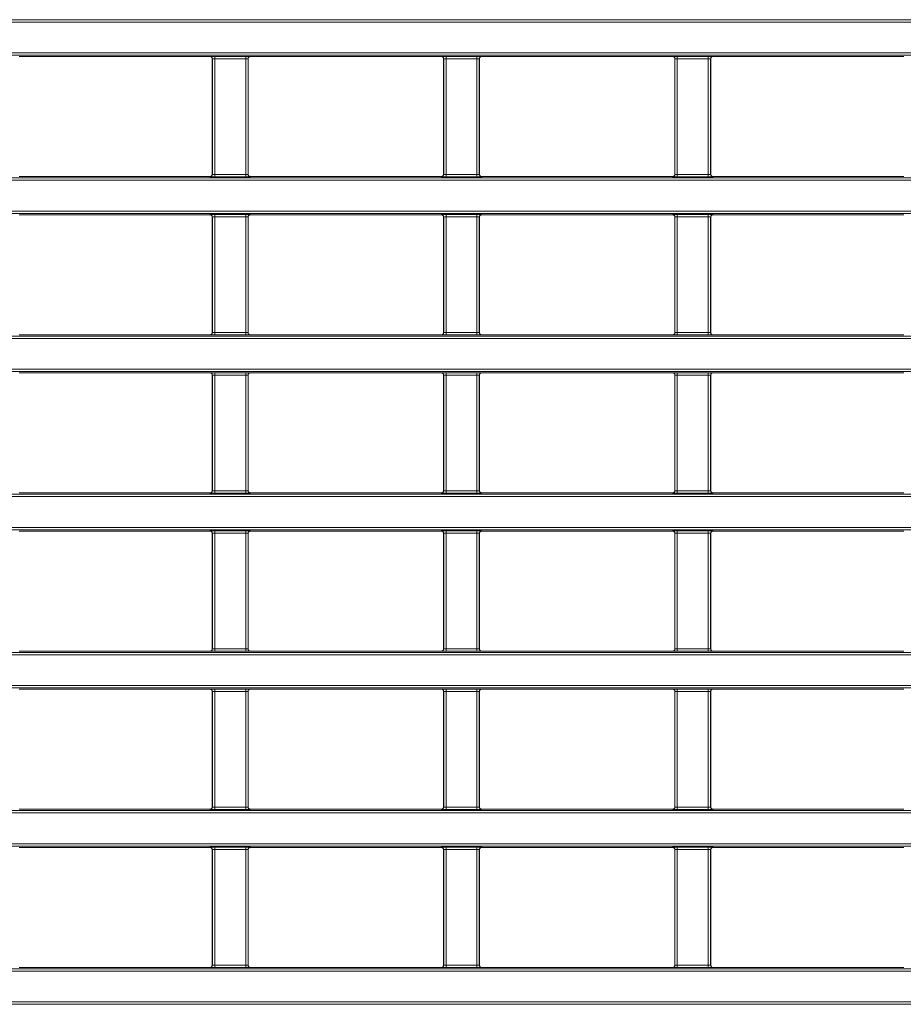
# Model space of a CAD drawing. Header units: millimetres. Extents: x 0 to 1118, y 0 to 864.
# Tile 345 of 390: x 523 to 542, y 629 to 650. Entities that reach past the tile are written whole.
import ezdxf

# ---------------------------------------------------------------- set-up
doc = ezdxf.new("R2010")
doc.units = ezdxf.units.MM

msp = doc.modelspace()

# ---------------------------------------------------------------- linework, layer by layer
at = {"color": 9, "linetype": 'Continuous', "lineweight": 0}
for p, q in [((470.0133, 649.7557), (609.6392, 649.7557)), ((609.6392, 649.7057), (470.0133, 649.7057)), ((470.0133, 649.0539), (609.6392, 649.0539)), ((609.6392, 649.0039), (470.0133, 649.0039)), ((527.2111, 648.9782), (527.2129, 648.9799)), ((527.2629, 648.93), (527.2611, 648.9282)), ((527.2629, 646.4935), (527.2629, 648.93)), ((527.3129, 648.9817), (527.9646, 648.9817)), ((527.3129, 648.9317), (527.3129, 648.9817)), ((527.9646, 648.9317), (527.3129, 648.9317)), ((527.3129, 648.9317), (527.3129, 646.4918)), ((527.9646, 648.9317), (527.9646, 648.9817)), ((527.9646, 646.4918), (527.9646, 648.9317)), ((528.0146, 648.93), (528.0146, 646.4935)), ((528.0164, 648.9282), (528.0146, 648.93)), ((528.0646, 648.9799), (528.0663, 648.9782)), ((532.0861, 648.9782), (532.0879, 648.9799)), ((532.1379, 648.93), (532.1361, 648.9282)), ((532.1379, 646.4935), (532.1379, 648.93)), ((532.1879, 648.9817), (532.8396, 648.9817)), ((532.1879, 648.9317), (532.1879, 648.9817)), ((532.8396, 648.9317), (532.1879, 648.9317)), ((532.1879, 648.9317), (532.1879, 646.4918)), ((532.8396, 648.9317), (532.8396, 648.9817)), ((532.8396, 646.4918), (532.8396, 648.9317)), ((532.8896, 648.93), (532.8896, 646.4935)), ((532.8914, 648.9282), (532.8896, 648.93)), ((532.9396, 648.9799), (532.9413, 648.9782)), ((536.9611, 648.9782), (536.9629, 648.9799)), ((537.0129, 648.93), (537.0111, 648.9282)), ((537.0129, 646.4935), (537.0129, 648.93)), ((537.0629, 648.9817), (537.7146, 648.9817)), ((537.0629, 648.9317), (537.0629, 648.9817)), ((537.7146, 648.9317), (537.0629, 648.9317)), ((537.0629, 648.9317), (537.0629, 646.4918)), ((537.7146, 648.9317), (537.7146, 648.9817)), ((537.7146, 646.4918), (537.7146, 648.9317)), ((537.7646, 648.93), (537.7646, 646.4935)), ((537.7664, 648.9282), (537.7646, 648.93)), ((537.8146, 648.9799), (537.8163, 648.9782)), ((470.0133, 646.4196), (609.6392, 646.4196)), ((609.6392, 646.3696), (470.0133, 646.3696)), ((527.2129, 646.4436), (527.2111, 646.4453)), ((527.2611, 646.4953), (527.2629, 646.4935)), ((527.3129, 646.4418), (527.3129, 646.4918)), ((527.3129, 646.4918), (527.9646, 646.4918)), ((527.9646, 646.4418), (527.3129, 646.4418)), ((527.9646, 646.4418), (527.9646, 646.4918)), ((528.0146, 646.4935), (528.0164, 646.4953)), ((528.0663, 646.4453), (528.0646, 646.4436)), ((532.0879, 646.4436), (532.0861, 646.4453)), ((532.1361, 646.4953), (532.1379, 646.4935)), ((532.1879, 646.4418), (532.1879, 646.4918)), ((532.1879, 646.4918), (532.8396, 646.4918)), ((532.8396, 646.4418), (532.1879, 646.4418)), ((532.8396, 646.4418), (532.8396, 646.4918)), ((532.8896, 646.4935), (532.8914, 646.4953)), ((532.9413, 646.4453), (532.9396, 646.4436)), ((536.9629, 646.4436), (536.9611, 646.4453)), ((537.0111, 646.4953), (537.0129, 646.4935)), ((537.0629, 646.4418), (537.0629, 646.4918)), ((537.0629, 646.4918), (537.7146, 646.4918)), ((537.7146, 646.4418), (537.0629, 646.4418)), ((537.7146, 646.4418), (537.7146, 646.4918)), ((537.7646, 646.4935), (537.7664, 646.4953)), ((537.8163, 646.4453), (537.8146, 646.4436)), ((470.0133, 645.7178), (609.6392, 645.7178)), ((609.6392, 645.6678), (470.0133, 645.6678)), ((527.2111, 645.6421), (527.2129, 645.6438)), ((527.2629, 645.5938), (527.2611, 645.5921)), ((527.2629, 643.1574), (527.2629, 645.5938)), ((527.3129, 645.6456), (527.9646, 645.6456)), ((527.3129, 645.5956), (527.3129, 645.6456)), ((527.9646, 645.5956), (527.3129, 645.5956)), ((527.3129, 645.5956), (527.3129, 643.1557)), ((527.9646, 645.5956), (527.9646, 645.6456)), ((527.9646, 643.1557), (527.9646, 645.5956)), ((528.0146, 645.5938), (528.0146, 643.1574)), ((528.0164, 645.5921), (528.0146, 645.5938)), ((528.0646, 645.6438), (528.0663, 645.6421)), ((532.0861, 645.6421), (532.0879, 645.6438)), ((532.1379, 645.5938), (532.1361, 645.5921)), ((532.1379, 643.1574), (532.1379, 645.5938)), ((532.1879, 645.6456), (532.8396, 645.6456)), ((532.1879, 645.5956), (532.1879, 645.6456)), ((532.8396, 645.5956), (532.1879, 645.5956)), ((532.1879, 645.5956), (532.1879, 643.1557)), ((532.8396, 645.5956), (532.8396, 645.6456)), ((532.8396, 643.1557), (532.8396, 645.5956)), ((532.8896, 645.5938), (532.8896, 643.1574)), ((532.8914, 645.5921), (532.8896, 645.5938)), ((532.9396, 645.6438), (532.9413, 645.6421)), ((536.9611, 645.6421), (536.9629, 645.6438)), ((537.0129, 645.5938), (537.0111, 645.5921)), ((537.0129, 643.1574), (537.0129, 645.5938)), ((537.0629, 645.6456), (537.7146, 645.6456)), ((537.0629, 645.5956), (537.0629, 645.6456)), ((537.7146, 645.5956), (537.0629, 645.5956)), ((537.0629, 645.5956), (537.0629, 643.1557)), ((537.7146, 645.5956), (537.7146, 645.6456)), ((537.7146, 643.1557), (537.7146, 645.5956)), ((537.7646, 645.5938), (537.7646, 643.1574)), ((537.7664, 645.5921), (537.7646, 645.5938)), ((537.8146, 645.6438), (537.8163, 645.6421)), ((470.0133, 643.0834), (609.6392, 643.0834)), ((609.6392, 643.0334), (470.0133, 643.0334)), ((527.2129, 643.1074), (527.2111, 643.1092)), ((527.2611, 643.1592), (527.2629, 643.1574)), ((527.3129, 643.1057), (527.3129, 643.1557)), ((527.3129, 643.1557), (527.9646, 643.1557)), ((527.9646, 643.1057), (527.3129, 643.1057)), ((527.9646, 643.1057), (527.9646, 643.1557)), ((528.0146, 643.1574), (528.0164, 643.1592)), ((528.0663, 643.1092), (528.0646, 643.1074)), ((532.0879, 643.1074), (532.0861, 643.1092)), ((532.1361, 643.1592), (532.1379, 643.1574)), ((532.1879, 643.1057), (532.1879, 643.1557)), ((532.1879, 643.1557), (532.8396, 643.1557)), ((532.8396, 643.1057), (532.1879, 643.1057)), ((532.8396, 643.1057), (532.8396, 643.1557)), ((532.8896, 643.1574), (532.8914, 643.1592)), ((532.9413, 643.1092), (532.9396, 643.1074)), ((536.9629, 643.1074), (536.9611, 643.1092)), ((537.0111, 643.1592), (537.0129, 643.1574)), ((537.0629, 643.1057), (537.0629, 643.1557)), ((537.0629, 643.1557), (537.7146, 643.1557)), ((537.7146, 643.1057), (537.0629, 643.1057)), ((537.7146, 643.1057), (537.7146, 643.1557)), ((537.7646, 643.1574), (537.7664, 643.1592)), ((537.8163, 643.1092), (537.8146, 643.1074)), ((470.0133, 642.3817), (609.6392, 642.3817)), ((609.6392, 642.3317), (470.0133, 642.3317)), ((527.2111, 642.306), (527.2129, 642.3077)), ((527.2629, 642.2577), (527.2611, 642.256)), ((527.2629, 639.8213), (527.2629, 642.2577)), ((527.3129, 642.3094), (527.9646, 642.3094)), ((527.3129, 642.2594), (527.3129, 642.3094)), ((527.9646, 642.2594), (527.3129, 642.2594)), ((527.3129, 642.2594), (527.3129, 639.8196)), ((527.9646, 642.2594), (527.9646, 642.3094)), ((527.9646, 639.8196), (527.9646, 642.2594)), ((528.0146, 642.2577), (528.0146, 639.8213)), ((528.0164, 642.256), (528.0146, 642.2577)), ((528.0646, 642.3077), (528.0663, 642.306)), ((532.0861, 642.306), (532.0879, 642.3077)), ((532.1379, 642.2577), (532.1361, 642.256)), ((532.1379, 639.8213), (532.1379, 642.2577)), ((532.1879, 642.3094), (532.8396, 642.3094)), ((532.1879, 642.2594), (532.1879, 642.3094)), ((532.8396, 642.2594), (532.1879, 642.2594)), ((532.1879, 642.2594), (532.1879, 639.8196)), ((532.8396, 642.2594), (532.8396, 642.3094)), ((532.8396, 639.8196), (532.8396, 642.2594)), ((532.8896, 642.2577), (532.8896, 639.8213)), ((532.8914, 642.256), (532.8896, 642.2577)), ((532.9396, 642.3077), (532.9413, 642.306)), ((536.9611, 642.306), (536.9629, 642.3077)), ((537.0129, 642.2577), (537.0111, 642.256)), ((537.0129, 639.8213), (537.0129, 642.2577)), ((537.0629, 642.3094), (537.7146, 642.3094)), ((537.0629, 642.2594), (537.0629, 642.3094)), ((537.7146, 642.2594), (537.0629, 642.2594)), ((537.0629, 642.2594), (537.0629, 639.8196)), ((537.7146, 642.2594), (537.7146, 642.3094)), ((537.7146, 639.8196), (537.7146, 642.2594)), ((537.7646, 642.2577), (537.7646, 639.8213)), ((537.7664, 642.256), (537.7646, 642.2577)), ((537.8146, 642.3077), (537.8163, 642.306)), ((470.0133, 639.7473), (609.6392, 639.7473)), ((609.6392, 639.6973), (470.0133, 639.6973)), ((527.2129, 639.7713), (527.2111, 639.7731)), ((527.2611, 639.8231), (527.2629, 639.8213)), ((527.3129, 639.7696), (527.3129, 639.8196)), ((527.3129, 639.8196), (527.9646, 639.8196)), ((527.9646, 639.7696), (527.3129, 639.7696)), ((527.9646, 639.7696), (527.9646, 639.8196)), ((528.0146, 639.8213), (528.0164, 639.8231)), ((528.0663, 639.7731), (528.0646, 639.7713)), ((532.0879, 639.7713), (532.0861, 639.7731)), ((532.1361, 639.8231), (532.1379, 639.8213)), ((532.1879, 639.7696), (532.1879, 639.8196)), ((532.1879, 639.8196), (532.8396, 639.8196)), ((532.8396, 639.7696), (532.1879, 639.7696)), ((532.8396, 639.7696), (532.8396, 639.8196)), ((532.8896, 639.8213), (532.8914, 639.8231)), ((532.9413, 639.7731), (532.9396, 639.7713)), ((536.9629, 639.7713), (536.9611, 639.7731)), ((537.0111, 639.8231), (537.0129, 639.8213)), ((537.0629, 639.7696), (537.0629, 639.8196)), ((537.0629, 639.8196), (537.7146, 639.8196)), ((537.7146, 639.7696), (537.0629, 639.7696)), ((537.7146, 639.7696), (537.7146, 639.8196)), ((537.7646, 639.8213), (537.7664, 639.8231)), ((537.8163, 639.7731), (537.8146, 639.7713)), ((470.0133, 639.0456), (609.6392, 639.0456)), ((609.6392, 638.9956), (470.0133, 638.9956)), ((527.2111, 638.9699), (527.2129, 638.9716)), ((527.2629, 638.9216), (527.2611, 638.9199)), ((527.2629, 636.4852), (527.2629, 638.9216)), ((527.3129, 638.9733), (527.9646, 638.9733)), ((527.3129, 638.9233), (527.3129, 638.9733)), ((527.9646, 638.9233), (527.3129, 638.9233)), ((527.3129, 638.9233), (527.3129, 636.4835)), ((527.9646, 638.9233), (527.9646, 638.9733)), ((527.9646, 636.4835), (527.9646, 638.9233)), ((528.0146, 638.9216), (528.0146, 636.4852)), ((528.0164, 638.9199), (528.0146, 638.9216)), ((528.0646, 638.9716), (528.0663, 638.9699)), ((532.0861, 638.9699), (532.0879, 638.9716)), ((532.1379, 638.9216), (532.1361, 638.9199)), ((532.1379, 636.4852), (532.1379, 638.9216)), ((532.1879, 638.9733), (532.8396, 638.9733)), ((532.1879, 638.9233), (532.1879, 638.9733)), ((532.8396, 638.9233), (532.1879, 638.9233)), ((532.1879, 638.9233), (532.1879, 636.4835)), ((532.8396, 638.9233), (532.8396, 638.9733)), ((532.8396, 636.4835), (532.8396, 638.9233)), ((532.8896, 638.9216), (532.8896, 636.4852)), ((532.8914, 638.9199), (532.8896, 638.9216)), ((532.9396, 638.9716), (532.9413, 638.9699)), ((536.9611, 638.9699), (536.9629, 638.9716)), ((537.0129, 638.9216), (537.0111, 638.9199)), ((537.0129, 636.4852), (537.0129, 638.9216)), ((537.0629, 638.9733), (537.7146, 638.9733)), ((537.0629, 638.9233), (537.0629, 638.9733)), ((537.7146, 638.9233), (537.0629, 638.9233)), ((537.0629, 638.9233), (537.0629, 636.4835)), ((537.7146, 638.9233), (537.7146, 638.9733)), ((537.7146, 636.4835), (537.7146, 638.9233)), ((537.7646, 638.9216), (537.7646, 636.4852)), ((537.7664, 638.9199), (537.7646, 638.9216)), ((537.8146, 638.9716), (537.8163, 638.9699)), ((470.0133, 636.4112), (609.6392, 636.4112)), ((609.6392, 636.3612), (470.0133, 636.3612)), ((527.2129, 636.4352), (527.2111, 636.437)), ((527.2611, 636.487), (527.2629, 636.4852)), ((527.3129, 636.4335), (527.3129, 636.4835)), ((527.3129, 636.4835), (527.9646, 636.4835)), ((527.9646, 636.4335), (527.3129, 636.4335)), ((527.9646, 636.4335), (527.9646, 636.4835)), ((528.0146, 636.4852), (528.0164, 636.487)), ((528.0663, 636.437), (528.0646, 636.4352)), ((532.0879, 636.4352), (532.0861, 636.437)), ((532.1361, 636.487), (532.1379, 636.4852)), ((532.1879, 636.4335), (532.1879, 636.4835)), ((532.1879, 636.4835), (532.8396, 636.4835)), ((532.8396, 636.4335), (532.1879, 636.4335)), ((532.8396, 636.4335), (532.8396, 636.4835)), ((532.8896, 636.4852), (532.8914, 636.487)), ((532.9413, 636.437), (532.9396, 636.4352)), ((536.9629, 636.4352), (536.9611, 636.437)), ((537.0111, 636.487), (537.0129, 636.4852)), ((537.0629, 636.4335), (537.0629, 636.4835)), ((537.0629, 636.4835), (537.7146, 636.4835)), ((537.7146, 636.4335), (537.0629, 636.4335)), ((537.7146, 636.4335), (537.7146, 636.4835)), ((537.7646, 636.4852), (537.7664, 636.487)), ((537.8163, 636.437), (537.8146, 636.4352)), ((470.0133, 635.7095), (609.6392, 635.7095)), ((609.6392, 635.6595), (470.0133, 635.6595)), ((527.2111, 635.6337), (527.2129, 635.6355)), ((527.2629, 635.5855), (527.2611, 635.5837)), ((527.2629, 633.1491), (527.2629, 635.5855)), ((527.3129, 635.6372), (527.9646, 635.6372)), ((527.3129, 635.6372), (527.3129, 635.5872)), ((527.9646, 635.5872), (527.3129, 635.5872)), ((527.3129, 635.5872), (527.3129, 633.1474)), ((527.9646, 635.6372), (527.9646, 635.5872)), ((527.9646, 633.1474), (527.9646, 635.5872)), ((528.0146, 635.5855), (528.0146, 633.1491)), ((528.0164, 635.5837), (528.0146, 635.5855)), ((528.0646, 635.6355), (528.0663, 635.6337)), ((532.0861, 635.6337), (532.0879, 635.6355)), ((532.1379, 635.5855), (532.1361, 635.5837)), ((532.1379, 633.1491), (532.1379, 635.5855)), ((532.1879, 635.6372), (532.8396, 635.6372)), ((532.1879, 635.6372), (532.1879, 635.5872)), ((532.8396, 635.5872), (532.1879, 635.5872)), ((532.1879, 635.5872), (532.1879, 633.1474)), ((532.8396, 635.6372), (532.8396, 635.5872)), ((532.8396, 633.1474), (532.8396, 635.5872)), ((532.8896, 635.5855), (532.8896, 633.1491)), ((532.8914, 635.5837), (532.8896, 635.5855)), ((532.9396, 635.6355), (532.9413, 635.6337)), ((536.9611, 635.6337), (536.9629, 635.6355)), ((537.0129, 635.5855), (537.0111, 635.5837)), ((537.0129, 633.1491), (537.0129, 635.5855)), ((537.0629, 635.6372), (537.7146, 635.6372)), ((537.0629, 635.6372), (537.0629, 635.5872)), ((537.7146, 635.5872), (537.0629, 635.5872)), ((537.0629, 635.5872), (537.0629, 633.1474)), ((537.7146, 635.6372), (537.7146, 635.5872)), ((537.7146, 633.1474), (537.7146, 635.5872)), ((537.7646, 635.5855), (537.7646, 633.1491)), ((537.7664, 635.5837), (537.7646, 635.5855)), ((537.8146, 635.6355), (537.8163, 635.6337)), ((470.0133, 633.0751), (609.6392, 633.0751)), ((609.6392, 633.0251), (470.0133, 633.0251)), ((527.2129, 633.0991), (527.2111, 633.1009)), ((527.2611, 633.1509), (527.2629, 633.1491)), ((527.3129, 633.1474), (527.9646, 633.1474)), ((527.3129, 633.1474), (527.3129, 633.0974)), ((527.9646, 633.0974), (527.3129, 633.0974)), ((527.9646, 633.1474), (527.9646, 633.0974)), ((528.0146, 633.1491), (528.0164, 633.1509)), ((528.0663, 633.1009), (528.0646, 633.0991)), ((532.0879, 633.0991), (532.0861, 633.1009)), ((532.1361, 633.1509), (532.1379, 633.1491)), ((532.1879, 633.1474), (532.1879, 633.0974)), ((532.1879, 633.1474), (532.8396, 633.1474)), ((532.8396, 633.0974), (532.1879, 633.0974)), ((532.8396, 633.1474), (532.8396, 633.0974)), ((532.8896, 633.1491), (532.8914, 633.1509)), ((532.9413, 633.1009), (532.9396, 633.0991)), ((536.9629, 633.0991), (536.9611, 633.1009)), ((537.0111, 633.1509), (537.0129, 633.1491)), ((537.0629, 633.1474), (537.7146, 633.1474)), ((537.0629, 633.1474), (537.0629, 633.0974)), ((537.7146, 633.0974), (537.0629, 633.0974)), ((537.7146, 633.1474), (537.7146, 633.0974)), ((537.7646, 633.1491), (537.7664, 633.1509)), ((537.8163, 633.1009), (537.8146, 633.0991)), ((470.0133, 632.3734), (609.6392, 632.3734)), ((609.6392, 632.3234), (470.0133, 632.3234)), ((527.2111, 632.2976), (527.2129, 632.2994)), ((527.2629, 632.2494), (527.2611, 632.2476)), ((527.2629, 629.813), (527.2629, 632.2494)), ((527.3129, 632.3011), (527.9646, 632.3011)), ((527.3129, 632.2511), (527.3129, 632.3011)), ((527.9646, 632.2511), (527.3129, 632.2511)), ((527.3129, 632.2511), (527.3129, 629.8113)), ((527.9646, 632.2511), (527.9646, 632.3011)), ((527.9646, 629.8113), (527.9646, 632.2511)), ((528.0146, 632.2494), (528.0146, 629.813)), ((528.0164, 632.2476), (528.0146, 632.2494)), ((528.0646, 632.2994), (528.0663, 632.2976)), ((532.0861, 632.2976), (532.0879, 632.2994)), ((532.1379, 632.2494), (532.1361, 632.2476)), ((532.1379, 629.813), (532.1379, 632.2494)), ((532.1879, 632.3011), (532.8396, 632.3011)), ((532.1879, 632.3011), (532.1879, 632.2511)), ((532.8396, 632.2511), (532.1879, 632.2511)), ((532.1879, 632.2511), (532.1879, 629.8113)), ((532.8396, 632.3011), (532.8396, 632.2511)), ((532.8396, 629.8113), (532.8396, 632.2511)), ((532.8896, 632.2494), (532.8896, 629.813)), ((532.8914, 632.2476), (532.8896, 632.2494)), ((532.9396, 632.2994), (532.9413, 632.2976)), ((536.9611, 632.2976), (536.9629, 632.2994)), ((537.0129, 632.2494), (537.0111, 632.2476)), ((537.0129, 629.813), (537.0129, 632.2494)), ((537.0629, 632.3011), (537.7146, 632.3011)), ((537.0629, 632.3011), (537.0629, 632.2511)), ((537.7146, 632.2511), (537.0629, 632.2511)), ((537.0629, 632.2511), (537.0629, 629.8113)), ((537.7146, 632.3011), (537.7146, 632.2511)), ((537.7146, 629.8113), (537.7146, 632.2511)), ((537.7646, 632.2494), (537.7646, 629.813)), ((537.7664, 632.2476), (537.7646, 632.2494)), ((537.8146, 632.2994), (537.8163, 632.2976)), ((470.0133, 629.739), (609.6392, 629.739)), ((527.2129, 629.763), (527.2111, 629.7648)), ((527.2611, 629.8147), (527.2629, 629.813)), ((527.3129, 629.7613), (527.3129, 629.8113)), ((527.3129, 629.8113), (527.9646, 629.8113)), ((527.9646, 629.7613), (527.3129, 629.7613)), ((527.9646, 629.7613), (527.9646, 629.8113)), ((528.0146, 629.813), (528.0164, 629.8147)), ((528.0663, 629.7648), (528.0646, 629.763)), ((532.0879, 629.763), (532.0861, 629.7648)), ((532.1361, 629.8147), (532.1379, 629.813)), ((532.1879, 629.8113), (532.8396, 629.8113)), ((532.1879, 629.8113), (532.1879, 629.7613)), ((532.8396, 629.7613), (532.1879, 629.7613)), ((532.8396, 629.8113), (532.8396, 629.7613)), ((532.8896, 629.813), (532.8914, 629.8147)), ((532.9413, 629.7648), (532.9396, 629.763)), ((536.9629, 629.763), (536.9611, 629.7648)), ((537.0111, 629.8147), (537.0129, 629.813)), ((537.0629, 629.8113), (537.7146, 629.8113)), ((537.0629, 629.8113), (537.0629, 629.7613)), ((537.7146, 629.7613), (537.0629, 629.7613)), ((537.7146, 629.8113), (537.7146, 629.7613)), ((537.7646, 629.813), (537.7664, 629.8147)), ((537.8163, 629.7648), (537.8146, 629.763)), ((609.6392, 629.689), (470.0133, 629.689)), ((470.0133, 629.0373), (609.6392, 629.0373)), ((609.6392, 628.9873), (470.0133, 628.9873))]:
    msp.add_line(p, q, dxfattribs=at)
at = {"color": 7, "linetype": 'Continuous', "lineweight": 15}
for p, q in [((523.1913, 648.9782), (527.2111, 648.9782)), ((527.2611, 648.9282), (527.2611, 646.4953)), ((528.0164, 646.4953), (528.0164, 648.9282)), ((528.0663, 648.9782), (532.0861, 648.9782)), ((532.1361, 648.9282), (532.1361, 646.4953)), ((532.8914, 646.4953), (532.8914, 648.9282)), ((532.9413, 648.9782), (536.9611, 648.9782)), ((537.0111, 648.9282), (537.0111, 646.4953)), ((537.7664, 646.4953), (537.7664, 648.9282)), ((537.8163, 648.9782), (541.8361, 648.9782)), ((523.1913, 646.4453), (527.2111, 646.4453)), ((528.0663, 646.4453), (532.0861, 646.4453)), ((532.9413, 646.4453), (536.9611, 646.4453)), ((537.8163, 646.4453), (541.8361, 646.4453)), ((523.1913, 645.6421), (527.2111, 645.6421)), ((527.2611, 645.5921), (527.2611, 643.1592)), ((528.0164, 643.1592), (528.0164, 645.5921)), ((528.0663, 645.6421), (532.0861, 645.6421)), ((532.1361, 645.5921), (532.1361, 643.1592)), ((532.8914, 643.1592), (532.8914, 645.5921)), ((532.9413, 645.6421), (536.9611, 645.6421)), ((537.0111, 645.5921), (537.0111, 643.1592)), ((537.7664, 643.1592), (537.7664, 645.5921)), ((537.8163, 645.6421), (541.8361, 645.6421)), ((523.1913, 643.1092), (527.2111, 643.1092)), ((528.0663, 643.1092), (532.0861, 643.1092)), ((532.9413, 643.1092), (536.9611, 643.1092)), ((537.8163, 643.1092), (541.8361, 643.1092)), ((523.1913, 642.306), (527.2111, 642.306)), ((527.2611, 642.256), (527.2611, 639.8231)), ((528.0164, 639.8231), (528.0164, 642.256)), ((528.0663, 642.306), (532.0861, 642.306)), ((532.1361, 642.256), (532.1361, 639.8231)), ((532.8914, 639.8231), (532.8914, 642.256)), ((532.9413, 642.306), (536.9611, 642.306)), ((537.0111, 642.256), (537.0111, 639.8231)), ((537.7664, 639.8231), (537.7664, 642.256)), ((537.8163, 642.306), (541.8361, 642.306)), ((523.1913, 639.7731), (527.2111, 639.7731)), ((528.0663, 639.7731), (532.0861, 639.7731)), ((532.9413, 639.7731), (536.9611, 639.7731)), ((537.8163, 639.7731), (541.8361, 639.7731)), ((523.1913, 638.9699), (527.2111, 638.9699)), ((527.2611, 638.9199), (527.2611, 636.487)), ((528.0164, 636.487), (528.0164, 638.9199)), ((528.0663, 638.9699), (532.0861, 638.9699)), ((532.1361, 638.9199), (532.1361, 636.487)), ((532.8914, 636.487), (532.8914, 638.9199)), ((532.9413, 638.9699), (536.9611, 638.9699)), ((537.0111, 638.9199), (537.0111, 636.487)), ((537.7664, 636.487), (537.7664, 638.9199)), ((537.8163, 638.9699), (541.8361, 638.9699)), ((523.1913, 636.437), (527.2111, 636.437)), ((528.0663, 636.437), (532.0861, 636.437)), ((532.9413, 636.437), (536.9611, 636.437)), ((537.8163, 636.437), (541.8361, 636.437)), ((523.1913, 635.6337), (527.2111, 635.6337)), ((527.2611, 635.5837), (527.2611, 633.1509)), ((528.0164, 633.1509), (528.0164, 635.5837)), ((528.0663, 635.6337), (532.0861, 635.6337)), ((532.1361, 635.5837), (532.1361, 633.1509)), ((532.8914, 633.1509), (532.8914, 635.5837)), ((532.9413, 635.6337), (536.9611, 635.6337)), ((537.0111, 635.5837), (537.0111, 633.1509)), ((537.7664, 633.1509), (537.7664, 635.5837)), ((537.8163, 635.6337), (541.8361, 635.6337)), ((523.1913, 633.1009), (527.2111, 633.1009)), ((528.0663, 633.1009), (532.0861, 633.1009)), ((532.9413, 633.1009), (536.9611, 633.1009)), ((537.8163, 633.1009), (541.8361, 633.1009)), ((523.1913, 632.2976), (527.2111, 632.2976)), ((527.2611, 632.2476), (527.2611, 629.8147)), ((528.0164, 629.8147), (528.0164, 632.2476)), ((528.0663, 632.2976), (532.0861, 632.2976)), ((532.1361, 632.2476), (532.1361, 629.8147)), ((532.8914, 629.8147), (532.8914, 632.2476)), ((532.9413, 632.2976), (536.9611, 632.2976)), ((537.0111, 632.2476), (537.0111, 629.8147)), ((537.7664, 629.8147), (537.7664, 632.2476)), ((537.8163, 632.2976), (541.8361, 632.2976)), ((523.1913, 629.7648), (527.2111, 629.7648)), ((528.0663, 629.7648), (532.0861, 629.7648)), ((532.9413, 629.7648), (536.9611, 629.7648)), ((537.8163, 629.7648), (541.8361, 629.7648))]:
    msp.add_line(p, q, dxfattribs=at)
at = {"color": 9, "linetype": 'Continuous', "lineweight": 0}
for centre, start, end in [((527.2129, 648.9299), 0.02044, 89.97956), ((528.0646, 648.9299), 90.02044, 179.97956), ((532.0879, 648.9299), 0.02044, 89.97956), ((532.9396, 648.9299), 90.02044, 179.97956), ((536.9629, 648.9299), 0.02044, 89.97956), ((537.8146, 648.9299), 90.02044, 179.97956), ((527.2129, 646.4936), 270.02044, 359.97956), ((528.0646, 646.4936), 180.02044, 269.97956), ((532.0879, 646.4936), 270.02044, 359.97956), ((532.9396, 646.4936), 180.02044, 269.97956), ((536.9629, 646.4936), 270.02044, 359.97956), ((537.8146, 646.4936), 180.02044, 269.97956), ((527.2129, 645.5938), 0.02044, 89.97956), ((528.0646, 645.5938), 90.02044, 179.97956), ((532.0879, 645.5938), 0.02044, 89.97956), ((532.9396, 645.5938), 90.02044, 179.97956), ((536.9629, 645.5938), 0.02044, 89.97956), ((537.8146, 645.5938), 90.02044, 179.97956), ((527.2129, 643.1575), 270.02044, 359.97956), ((528.0646, 643.1575), 180.02044, 269.97956), ((532.0879, 643.1575), 270.02044, 359.97956), ((532.9396, 643.1575), 180.02044, 269.97956), ((536.9629, 643.1575), 270.02044, 359.97956), ((537.8146, 643.1575), 180.02044, 269.97956), ((527.2129, 642.2577), 0.02044, 89.97956), ((528.0646, 642.2577), 90.02044, 179.97956), ((532.0879, 642.2577), 0.02044, 89.97956), ((532.9396, 642.2577), 90.02044, 179.97956), ((536.9629, 642.2577), 0.02044, 89.97956), ((537.8146, 642.2577), 90.02044, 179.97956), ((527.2129, 639.8213), 270.02044, 359.97956), ((528.0646, 639.8213), 180.02044, 269.97956), ((532.0879, 639.8213), 270.02044, 359.97956), ((532.9396, 639.8213), 180.02044, 269.97956), ((536.9629, 639.8213), 270.02044, 359.97956), ((537.8146, 639.8213), 180.02044, 269.97956), ((527.2129, 638.9216), 0.02044, 89.97956), ((528.0646, 638.9216), 90.02044, 179.97956), ((532.0879, 638.9216), 0.02044, 89.97956), ((532.9396, 638.9216), 90.02044, 179.97956), ((536.9629, 638.9216), 0.02044, 89.97956), ((537.8146, 638.9216), 90.02044, 179.97956), ((527.2129, 636.4852), 270.02044, 359.97956), ((528.0646, 636.4852), 180.02044, 269.97956), ((532.0879, 636.4852), 270.02044, 359.97956), ((532.9396, 636.4852), 180.02044, 269.97956), ((536.9629, 636.4852), 270.02044, 359.97956), ((537.8146, 636.4852), 180.02044, 269.97956), ((527.2129, 635.5855), 0.02044, 89.97956), ((528.0646, 635.5855), 90.02044, 179.97956), ((532.0879, 635.5855), 0.02044, 89.97956), ((532.9396, 635.5855), 90.02044, 179.97956), ((536.9629, 635.5855), 0.02044, 89.97956), ((537.8146, 635.5855), 90.02044, 179.97956), ((527.2129, 633.1491), 270.02044, 359.97956), ((528.0646, 633.1491), 180.02044, 269.97956), ((532.0879, 633.1491), 270.02044, 359.97956), ((532.9396, 633.1491), 180.02044, 269.97956), ((536.9629, 633.1491), 270.02044, 359.97956), ((537.8146, 633.1491), 180.02044, 269.97956), ((527.2129, 632.2494), 0.02044, 89.97956), ((528.0646, 632.2494), 90.02044, 179.97956), ((532.0879, 632.2494), 0.02044, 89.97956), ((532.9396, 632.2494), 90.02044, 179.97956), ((536.9629, 632.2494), 0.02044, 89.97956), ((537.8146, 632.2494), 90.02044, 179.97956), ((527.2129, 629.813), 270.02044, 359.97956), ((528.0646, 629.813), 180.02044, 269.97956), ((532.0879, 629.813), 270.02044, 359.97956), ((532.9396, 629.813), 180.02044, 269.97956), ((536.9629, 629.813), 270.02044, 359.97956), ((537.8146, 629.813), 180.02044, 269.97956)]:
    msp.add_arc(centre, 0.05, start, end, dxfattribs=at)
at = {"color": 7, "linetype": 'Continuous', "lineweight": 15}
for centre, major_axis, start_param, end_param in [((527.2111, 648.9282), (0.0354, 0.0354), 5.4979394, 7.0684312), ((528.0664, 648.9282), (0.0354, -0.0354), 2.3563468, 3.9268385), ((532.0861, 648.9282), (0.0354, 0.0354), 5.4979394, 7.0684312), ((532.9414, 648.9282), (0.0354, -0.0354), 2.3563468, 3.9268385), ((536.9611, 648.9282), (0.0354, 0.0354), 5.4979394, 7.0684312), ((537.8164, 648.9282), (0.0354, -0.0354), 2.3563468, 3.9268385), ((527.2111, 646.4953), (0.0354, -0.0354), 5.4979394, 7.0684312), ((528.0664, 646.4953), (0.0354, 0.0354), 2.3563468, 3.9268385), ((532.0861, 646.4953), (0.0354, -0.0354), 5.4979394, 7.0684312), ((532.9414, 646.4953), (0.0354, 0.0354), 2.3563468, 3.9268385), ((536.9611, 646.4953), (0.0354, -0.0354), 5.4979394, 7.0684312), ((537.8164, 646.4953), (0.0354, 0.0354), 2.3563468, 3.9268385), ((527.2111, 645.5921), (0.0354, 0.0354), 5.4979394, 7.0684312), ((528.0664, 645.5921), (0.0354, -0.0354), 2.3563468, 3.9268385), ((532.0861, 645.5921), (0.0354, 0.0354), 5.4979394, 7.0684312), ((532.9414, 645.5921), (0.0354, -0.0354), 2.3563468, 3.9268385), ((536.9611, 645.5921), (0.0354, 0.0354), 5.4979394, 7.0684312), ((537.8164, 645.5921), (0.0354, -0.0354), 2.3563468, 3.9268385), ((527.2111, 643.1592), (0.0354, -0.0354), 5.4979394, 7.0684312), ((528.0664, 643.1592), (0.0354, 0.0354), 2.3563468, 3.9268385), ((532.0861, 643.1592), (0.0354, -0.0354), 5.4979394, 7.0684312), ((532.9414, 643.1592), (0.0354, 0.0354), 2.3563468, 3.9268385), ((536.9611, 643.1592), (0.0354, -0.0354), 5.4979394, 7.0684312), ((537.8164, 643.1592), (0.0354, 0.0354), 2.3563468, 3.9268385), ((527.2111, 642.256), (0.0354, 0.0354), 5.4979394, 7.0684312), ((528.0664, 642.256), (0.0354, -0.0354), 2.3563468, 3.9268385), ((532.0861, 642.256), (0.0354, 0.0354), 5.4979394, 7.0684312), ((532.9414, 642.256), (0.0354, -0.0354), 2.3563468, 3.9268385), ((536.9611, 642.256), (0.0354, 0.0354), 5.4979394, 7.0684312), ((537.8164, 642.256), (0.0354, -0.0354), 2.3563468, 3.9268385), ((527.2111, 639.8231), (0.0354, -0.0354), 5.4979394, 7.0684312), ((528.0664, 639.8231), (0.0354, 0.0354), 2.3563468, 3.9268385), ((532.0861, 639.8231), (0.0354, -0.0354), 5.4979394, 7.0684312), ((532.9414, 639.8231), (0.0354, 0.0354), 2.3563468, 3.9268385), ((536.9611, 639.8231), (0.0354, -0.0354), 5.4979394, 7.0684312), ((537.8164, 639.8231), (0.0354, 0.0354), 2.3563468, 3.9268385), ((527.2111, 638.9198), (0.0354, 0.0354), 5.4979394, 7.0684312), ((528.0664, 638.9198), (0.0354, -0.0354), 2.3563468, 3.9268385), ((532.0861, 638.9198), (0.0354, 0.0354), 5.4979394, 7.0684312), ((532.9414, 638.9198), (0.0354, -0.0354), 2.3563468, 3.9268385), ((536.9611, 638.9198), (0.0354, 0.0354), 5.4979394, 7.0684312), ((537.8164, 638.9198), (0.0354, -0.0354), 2.3563468, 3.9268385), ((527.2111, 636.487), (0.0354, -0.0354), 5.4979394, 7.0684312), ((528.0664, 636.487), (0.0354, 0.0354), 2.3563468, 3.9268385), ((532.0861, 636.487), (0.0354, -0.0354), 5.4979394, 7.0684312), ((532.9414, 636.487), (0.0354, 0.0354), 2.3563468, 3.9268385), ((536.9611, 636.487), (0.0354, -0.0354), 5.4979394, 7.0684312), ((537.8164, 636.487), (0.0354, 0.0354), 2.3563468, 3.9268385), ((527.2111, 635.5837), (0.0354, 0.0354), 5.4979394, 7.0684312), ((528.0664, 635.5837), (0.0354, -0.0354), 2.3563468, 3.9268385), ((532.0861, 635.5837), (0.0354, 0.0354), 5.4979394, 7.0684312), ((532.9414, 635.5837), (0.0354, -0.0354), 2.3563468, 3.9268385), ((536.9611, 635.5837), (0.0354, 0.0354), 5.4979394, 7.0684312), ((537.8164, 635.5837), (0.0354, -0.0354), 2.3563468, 3.9268385), ((527.2111, 633.1509), (0.0354, -0.0354), 5.4979394, 7.0684312), ((528.0664, 633.1509), (0.0354, 0.0354), 2.3563468, 3.9268385), ((532.0861, 633.1509), (-0.0354, 0.0354), 2.3563468, 3.9268385), ((532.9414, 633.1509), (-0.0354, -0.0354), 5.4979394, 7.0684312), ((536.9611, 633.1509), (-0.0354, 0.0354), 2.3563468, 3.9268385), ((537.8164, 633.1509), (-0.0354, -0.0354), 5.4979394, 7.0684312), ((527.2111, 632.2476), (0.0354, 0.0354), 5.4979394, 7.0684312), ((528.0664, 632.2476), (0.0354, -0.0354), 2.3563468, 3.9268385), ((532.0861, 632.2476), (-0.0354, -0.0354), 2.3563468, 3.9268385), ((532.9414, 632.2476), (-0.0354, 0.0354), 5.4979394, 7.0684312), ((536.9611, 632.2476), (-0.0354, -0.0354), 2.3563468, 3.9268385), ((537.8164, 632.2476), (-0.0354, 0.0354), 5.4979394, 7.0684312), ((527.2111, 629.8148), (0.0354, -0.0354), 5.4979394, 7.0684312), ((528.0664, 629.8148), (0.0354, 0.0354), 2.3563468, 3.9268385), ((532.0861, 629.8148), (-0.0354, 0.0354), 2.3563468, 3.9268385), ((532.9414, 629.8148), (-0.0354, -0.0354), 5.4979394, 7.0684312), ((536.9611, 629.8148), (-0.0354, 0.0354), 2.3563468, 3.9268385), ((537.8164, 629.8148), (-0.0354, -0.0354), 5.4979394, 7.0684312)]:
    msp.add_ellipse(centre, major_axis=major_axis, ratio=0.9996955, start_param=start_param, end_param=end_param, dxfattribs=at)
at = {"color": 9, "linetype": 'Continuous', "lineweight": 0}
for centre, major_axis, ratio, start_param, end_param in [((527.3129, 648.9799), (0.1, 0), 0.0174551, 1.5707963, 3.1241394), ((527.3129, 648.9299), (0.05, 0), 0.0349101, 1.5707963, 3.1241394), ((527.9646, 648.9799), (0.1, 0), 0.0174551, 0.0174533, 1.5707963), ((527.9646, 648.9299), (0.05, 0), 0.0349101, 0.0174533, 1.5707963), ((532.1879, 648.9799), (0.1, 0), 0.0174551, 1.5707963, 3.1241394), ((532.1879, 648.9299), (0.05, 0), 0.0349101, 1.5707963, 3.1241394), ((532.8396, 648.9799), (0.1, 0), 0.0174551, 0.0174533, 1.5707963), ((532.8396, 648.9299), (0.05, 0), 0.0349101, 0.0174533, 1.5707963), ((537.0629, 648.9799), (0.1, 0), 0.0174551, 1.5707963, 3.1241394), ((537.0629, 648.9299), (0.05, 0), 0.0349101, 1.5707963, 3.1241394), ((537.7146, 648.9799), (0.1, 0), 0.0174551, 0.0174533, 1.5707963), ((537.7146, 648.9299), (0.05, 0), 0.0349101, 0.0174533, 1.5707963), ((527.3129, 646.4436), (0.1, 0), 0.0174551, 3.1590459, 4.712389), ((527.3129, 646.4936), (0.05, 0), 0.0349101, 3.1590459, 4.712389), ((527.9646, 646.4936), (0.05, 0), 0.0349101, 4.712389, 6.265732), ((527.9646, 646.4436), (0.1, 0), 0.0174551, 4.712389, 6.265732), ((532.1879, 646.4436), (0.1, 0), 0.0174551, 3.1590459, 4.712389), ((532.1879, 646.4936), (0.05, 0), 0.0349101, 3.1590459, 4.712389), ((532.8396, 646.4936), (0.05, 0), 0.0349101, 4.712389, 6.265732), ((532.8396, 646.4436), (0.1, 0), 0.0174551, 4.712389, 6.265732), ((537.0629, 646.4436), (0.1, 0), 0.0174551, 3.1590459, 4.712389), ((537.0629, 646.4936), (0.05, 0), 0.0349101, 3.1590459, 4.712389), ((537.7146, 646.4936), (0.05, 0), 0.0349101, 4.712389, 6.265732), ((537.7146, 646.4436), (0.1, 0), 0.0174551, 4.712389, 6.265732), ((527.3129, 645.6438), (0.1, 0), 0.0174551, 1.5707963, 3.1241394), ((527.3129, 645.5938), (0.05, 0), 0.0349101, 1.5707963, 3.1241394), ((527.9646, 645.6438), (0.1, 0), 0.0174551, 0.0174533, 1.5707963), ((527.9646, 645.5938), (0.05, 0), 0.0349101, 0.0174533, 1.5707963), ((532.1879, 645.6438), (0.1, 0), 0.0174551, 1.5707963, 3.1241394), ((532.1879, 645.5938), (0.05, 0), 0.0349101, 1.5707963, 3.1241394), ((532.8396, 645.6438), (0.1, 0), 0.0174551, 0.0174533, 1.5707963), ((532.8396, 645.5938), (0.05, 0), 0.0349101, 0.0174533, 1.5707963), ((537.0629, 645.6438), (0.1, 0), 0.0174551, 1.5707963, 3.1241394), ((537.0629, 645.5938), (0.05, 0), 0.0349101, 1.5707963, 3.1241394), ((537.7146, 645.6438), (0.1, 0), 0.0174551, 0.0174533, 1.5707963), ((537.7146, 645.5938), (0.05, 0), 0.0349101, 0.0174533, 1.5707963), ((527.3129, 643.1075), (0.1, 0), 0.0174551, 3.1590459, 4.712389), ((527.3129, 643.1575), (0.05, 0), 0.0349101, 3.1590459, 4.712389), ((527.9646, 643.1575), (0.05, 0), 0.0349101, 4.712389, 6.265732), ((527.9646, 643.1075), (0.1, 0), 0.0174551, 4.712389, 6.265732), ((532.1879, 643.1075), (0.1, 0), 0.0174551, 3.1590459, 4.712389), ((532.1879, 643.1575), (0.05, 0), 0.0349101, 3.1590459, 4.712389), ((532.8396, 643.1575), (0.05, 0), 0.0349101, 4.712389, 6.265732), ((532.8396, 643.1075), (0.1, 0), 0.0174551, 4.712389, 6.265732), ((537.0629, 643.1075), (0.1, 0), 0.0174551, 3.1590459, 4.712389), ((537.0629, 643.1575), (0.05, 0), 0.0349101, 3.1590459, 4.712389), ((537.7146, 643.1575), (0.05, 0), 0.0349101, 4.712389, 6.265732), ((537.7146, 643.1075), (0.1, 0), 0.0174551, 4.712389, 6.265732), ((527.3129, 642.3077), (0.1, 0), 0.0174551, 1.5707963, 3.1241394), ((527.3129, 642.2577), (0.05, 0), 0.0349101, 1.5707963, 3.1241394), ((527.9646, 642.3077), (0.1, 0), 0.0174551, 0.0174533, 1.5707963), ((527.9646, 642.2577), (0.05, 0), 0.0349101, 0.0174533, 1.5707963), ((532.1879, 642.3077), (0.1, 0), 0.0174551, 1.5707963, 3.1241394), ((532.1879, 642.2577), (0.05, 0), 0.0349101, 1.5707963, 3.1241394), ((532.8396, 642.3077), (0.1, 0), 0.0174551, 0.0174533, 1.5707963), ((532.8396, 642.2577), (0.05, 0), 0.0349101, 0.0174533, 1.5707963), ((537.0629, 642.3077), (0.1, 0), 0.0174551, 1.5707963, 3.1241394), ((537.0629, 642.2577), (0.05, 0), 0.0349101, 1.5707963, 3.1241394), ((537.7146, 642.3077), (0.1, 0), 0.0174551, 0.0174533, 1.5707963), ((537.7146, 642.2577), (0.05, 0), 0.0349101, 0.0174533, 1.5707963), ((527.3129, 639.7714), (0.1, 0), 0.0174551, 3.1590459, 4.712389), ((527.3129, 639.8214), (0.05, 0), 0.0349101, 3.1590459, 4.712389), ((527.9646, 639.8214), (0.05, 0), 0.0349101, 4.712389, 6.265732), ((527.9646, 639.7714), (0.1, 0), 0.0174551, 4.712389, 6.265732), ((532.1879, 639.7714), (0.1, 0), 0.0174551, 3.1590459, 4.712389), ((532.1879, 639.8214), (0.05, 0), 0.0349101, 3.1590459, 4.712389), ((532.8396, 639.8214), (0.05, 0), 0.0349101, 4.712389, 6.265732), ((532.8396, 639.7714), (0.1, 0), 0.0174551, 4.712389, 6.265732), ((537.0629, 639.7714), (0.1, 0), 0.0174551, 3.1590459, 4.712389), ((537.0629, 639.8214), (0.05, 0), 0.0349101, 3.1590459, 4.712389), ((537.7146, 639.8214), (0.05, 0), 0.0349101, 4.712389, 6.265732), ((537.7146, 639.7714), (0.1, 0), 0.0174551, 4.712389, 6.265732), ((527.3129, 638.9716), (0.1, 0), 0.0174551, 1.5707963, 3.1241394), ((527.3129, 638.9216), (0.05, 0), 0.0349101, 1.5707963, 3.1241394), ((527.9646, 638.9716), (0.1, 0), 0.0174551, 0.0174533, 1.5707963), ((527.9646, 638.9216), (0.05, 0), 0.0349101, 0.0174533, 1.5707963), ((532.1879, 638.9716), (0.1, 0), 0.0174551, 1.5707963, 3.1241394), ((532.1879, 638.9216), (0.05, 0), 0.0349101, 1.5707963, 3.1241394), ((532.8396, 638.9716), (0.1, 0), 0.0174551, 0.0174533, 1.5707963), ((532.8396, 638.9216), (0.05, 0), 0.0349101, 0.0174533, 1.5707963), ((537.0629, 638.9716), (0.1, 0), 0.0174551, 1.5707963, 3.1241394), ((537.0629, 638.9216), (0.05, 0), 0.0349101, 1.5707963, 3.1241394), ((537.7146, 638.9716), (0.1, 0), 0.0174551, 0.0174533, 1.5707963), ((537.7146, 638.9216), (0.05, 0), 0.0349101, 0.0174533, 1.5707963), ((527.3129, 636.4352), (0.1, 0), 0.0174551, 3.1590459, 4.712389), ((527.3129, 636.4852), (0.05, 0), 0.0349101, 3.1590459, 4.712389), ((527.9646, 636.4852), (0.05, 0), 0.0349101, 4.712389, 6.265732), ((527.9646, 636.4352), (0.1, 0), 0.0174551, 4.712389, 6.265732), ((532.1879, 636.4352), (0.1, 0), 0.0174551, 3.1590459, 4.712389), ((532.1879, 636.4852), (0.05, 0), 0.0349101, 3.1590459, 4.712389), ((532.8396, 636.4852), (0.05, 0), 0.0349101, 4.712389, 6.265732), ((532.8396, 636.4352), (0.1, 0), 0.0174551, 4.712389, 6.265732), ((537.0629, 636.4352), (0.1, 0), 0.0174551, 3.1590459, 4.712389), ((537.0629, 636.4852), (0.05, 0), 0.0349101, 3.1590459, 4.712389), ((537.7146, 636.4852), (0.05, 0), 0.0349101, 4.712389, 6.265732), ((537.7146, 636.4352), (0.1, 0), 0.0174551, 4.712389, 6.265732), ((527.3129, 635.6355), (0.1, 0), 0.0174551, 1.5707963, 3.1241394), ((527.3129, 635.5855), (0.05, 0), 0.0349101, 1.5707963, 3.1241394), ((527.9646, 635.6355), (0.1, 0), 0.0174551, 0.0174533, 1.5707963), ((527.9646, 635.5855), (0.05, 0), 0.0349101, 0.0174533, 1.5707963), ((532.1879, 635.6355), (0.1, 0), 0.0174551, 1.5707963, 3.1241394), ((532.1879, 635.5855), (0.05, 0), 0.0349101, 1.5707963, 3.1241394), ((532.8396, 635.6355), (0.1, 0), 0.0174551, 0.0174533, 1.5707963), ((532.8396, 635.5855), (0.05, 0), 0.0349101, 0.0174533, 1.5707963), ((537.0629, 635.6355), (0.1, 0), 0.0174551, 1.5707963, 3.1241394), ((537.0629, 635.5855), (0.05, 0), 0.0349101, 1.5707963, 3.1241394), ((537.7146, 635.6355), (0.1, 0), 0.0174551, 0.0174533, 1.5707963), ((537.7146, 635.5855), (0.05, 0), 0.0349101, 0.0174533, 1.5707963), ((527.3129, 633.0991), (0.1, 0), 0.0174551, 3.1590459, 4.712389), ((527.3129, 633.1491), (0.05, 0), 0.0349101, 3.1590459, 4.712389), ((527.9646, 633.1491), (0.05, 0), 0.0349101, 4.712389, 6.265732), ((527.9646, 633.0991), (0.1, 0), 0.0174551, 4.712389, 6.265732), ((532.1879, 633.0991), (0.1, 0), 0.0174551, 3.1590459, 4.712389), ((532.1879, 633.1491), (0.05, 0), 0.0349101, 3.1590459, 4.712389), ((532.8396, 633.1491), (0.05, 0), 0.0349101, 4.712389, 6.265732), ((532.8396, 633.0991), (0.1, 0), 0.0174551, 4.712389, 6.265732), ((537.0629, 633.0991), (0.1, 0), 0.0174551, 3.1590459, 4.712389), ((537.0629, 633.1491), (0.05, 0), 0.0349101, 3.1590459, 4.712389), ((537.7146, 633.1491), (0.05, 0), 0.0349101, 4.712389, 6.265732), ((537.7146, 633.0991), (0.1, 0), 0.0174551, 4.712389, 6.265732), ((527.3129, 632.2994), (0.1, 0), 0.0174551, 1.5707963, 3.1241394), ((527.3129, 632.2494), (0.05, 0), 0.0349101, 1.5707963, 3.1241394), ((527.9646, 632.2994), (0.1, 0), 0.0174551, 0.0174533, 1.5707963), ((527.9646, 632.2494), (0.05, 0), 0.0349101, 0.0174533, 1.5707963), ((532.1879, 632.2994), (0.1, 0), 0.0174551, 1.5707963, 3.1241394), ((532.1879, 632.2494), (0.05, 0), 0.0349101, 1.5707963, 3.1241394), ((532.8396, 632.2994), (0.1, 0), 0.0174551, 0.0174533, 1.5707963), ((532.8396, 632.2494), (0.05, 0), 0.0349101, 0.0174533, 1.5707963), ((537.0629, 632.2994), (0.1, 0), 0.0174551, 1.5707963, 3.1241394), ((537.0629, 632.2494), (0.05, 0), 0.0349101, 1.5707963, 3.1241394), ((537.7146, 632.2994), (0.1, 0), 0.0174551, 0.0174533, 1.5707963), ((537.7146, 632.2494), (0.05, 0), 0.0349101, 0.0174533, 1.5707963), ((527.3129, 629.763), (0.1, 0), 0.0174551, 3.1590459, 4.712389), ((527.3129, 629.813), (0.05, 0), 0.0349101, 3.1590459, 4.712389), ((527.9646, 629.813), (0.05, 0), 0.0349101, 4.712389, 6.265732), ((527.9646, 629.763), (0.1, 0), 0.0174551, 4.712389, 6.265732), ((532.1879, 629.763), (0.1, 0), 0.0174551, 3.1590459, 4.712389), ((532.1879, 629.813), (0.05, 0), 0.0349101, 3.1590459, 4.712389), ((532.8396, 629.813), (0.05, 0), 0.0349101, 4.712389, 6.265732), ((532.8396, 629.763), (0.1, 0), 0.0174551, 4.712389, 6.265732), ((537.0629, 629.763), (0.1, 0), 0.0174551, 3.1590459, 4.712389), ((537.0629, 629.813), (0.05, 0), 0.0349101, 3.1590459, 4.712389), ((537.7146, 629.813), (0.05, 0), 0.0349101, 4.712389, 6.265732), ((537.7146, 629.763), (0.1, 0), 0.0174551, 4.712389, 6.265732)]:
    msp.add_ellipse(centre, major_axis=major_axis, ratio=ratio, start_param=start_param, end_param=end_param, dxfattribs=at)

doc.saveas('drawing.dxf')
